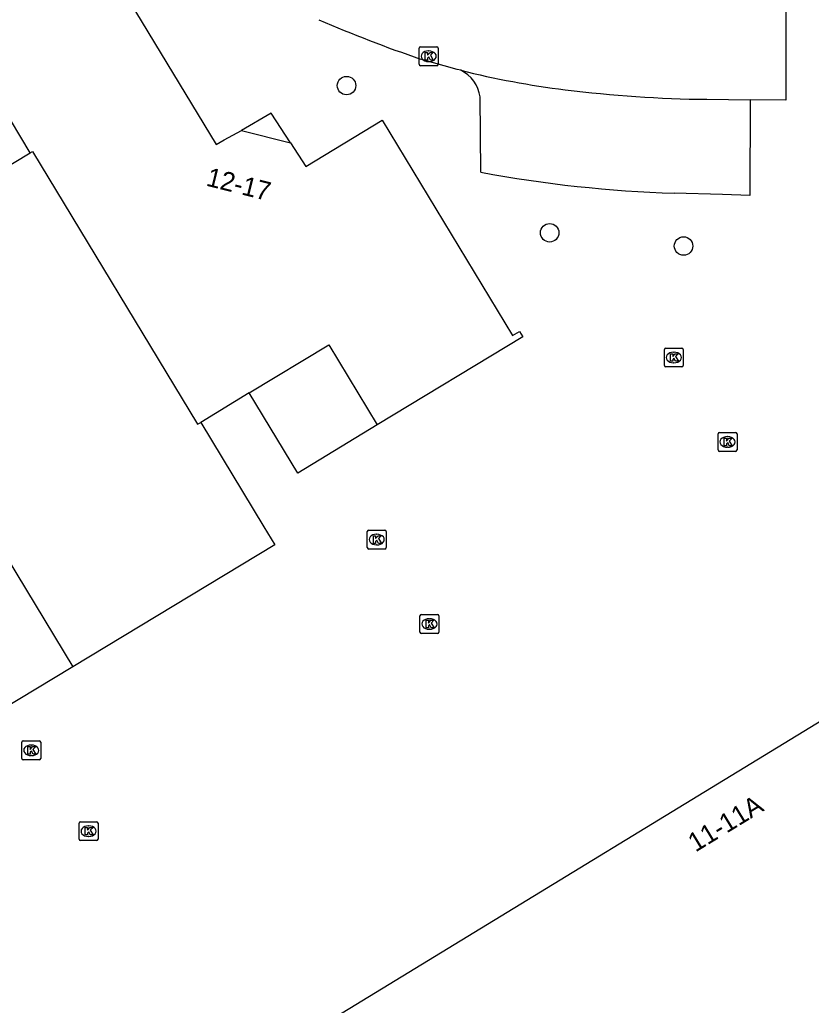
# Model space of a CAD drawing. Extents: x 158461 to 159795, y 387220 to 388672.
# Drawn here: x 158866.6 to 158908.5, y 387385 to 387437.1 of the extents above; entities that cross this region are included whole.
import ezdxf

# ---------------------------------------------------------------- set-up
doc = ezdxf.new("R2010")
doc.units = 0
for name, color, linetype in [('IMGEO_Boom', 7, 'Continuous'), ('IMGEO_Groenvoorziening', 7, 'Continuous'), ('IMGEO_Kolk', 7, 'Continuous'), ('IMGEO_Pand', 7, 'Continuous'), ('IMGEO_Pand_nummerreeks', 7, 'Continuous'), ('IMGEO_Pand_overbouw', 7, 'Continuous'), ('IMGEO_Parkeervlak_open', 7, 'Continuous'), ('IMGEO_Rijbaan_lokaal_open', 7, 'Continuous')]:
    doc.layers.add(name, color=color, linetype=linetype)

msp = doc.modelspace()

# ---------------------------------------------------------------- linework, layer by layer
at = {"layer": 'IMGEO_Boom'}
for centre in [(158883.91, 387433.662), (158894.666, 387425.871), (158901.753, 387425.172)]:
    msp.add_circle(centre, 0.489, dxfattribs=at)
at = {"layer": 'IMGEO_Groenvoorziening'}
msp.add_lwpolyline([(158885.536, 387415.704), (158881.325, 387413.154), (158878.756, 387417.394)], dxfattribs=at)
at = {"layer": 'IMGEO_Kolk'}
for p, q in [((158887.76, 387434.789), (158887.76, 387435.641)), ((158887.835, 387435.715), (158888.687, 387435.715)), ((158888.248, 387435.495), (158888.273, 387435.495)), ((158888.761, 387435.641), (158888.761, 387434.789)), ((158888.271, 387434.935), (158888.246, 387434.935)), ((158888.687, 387434.715), (158887.835, 387434.715)), ((158900.812, 387419.771), (158901.664, 387419.771)), ((158900.737, 387418.845), (158900.737, 387419.697)), ((158901.225, 387419.551), (158901.25, 387419.551)), ((158901.738, 387419.697), (158901.738, 387418.845)), ((158901.664, 387418.771), (158900.812, 387418.771)), ((158901.248, 387418.991), (158901.223, 387418.991)), ((158903.583, 387414.376), (158903.583, 387415.228)), ((158903.658, 387415.302), (158904.51, 387415.302)), ((158904.071, 387415.082), (158904.096, 387415.082)), ((158904.584, 387415.228), (158904.584, 387414.376)), ((158904.51, 387414.302), (158903.658, 387414.302)), ((158904.094, 387414.522), (158904.069, 387414.522)), ((158885.009, 387409.209), (158885.009, 387410.061)), ((158885.084, 387410.135), (158885.936, 387410.135)), ((158885.497, 387409.915), (158885.522, 387409.915)), ((158886.01, 387410.061), (158886.01, 387409.209)), ((158885.52, 387409.355), (158885.495, 387409.355)), ((158885.936, 387409.135), (158885.084, 387409.135)), ((158887.799, 387404.742), (158887.799, 387405.594)), ((158887.874, 387405.668), (158888.726, 387405.668)), ((158888.287, 387405.448), (158888.312, 387405.448)), ((158888.8, 387405.594), (158888.8, 387404.742)), ((158888.726, 387404.668), (158887.874, 387404.668)), ((158888.31, 387404.888), (158888.285, 387404.888)), ((158866.719, 387398.054), (158866.719, 387398.906)), ((158866.794, 387398.98), (158867.646, 387398.98)), ((158867.72, 387398.906), (158867.72, 387398.054)), ((158867.207, 387398.76), (158867.232, 387398.76)), ((158867.646, 387397.98), (158866.794, 387397.98)), ((158867.23, 387398.2), (158867.205, 387398.2)), ((158869.753, 387393.778), (158869.753, 387394.63)), ((158869.828, 387394.704), (158870.68, 387394.704)), ((158870.241, 387394.484), (158870.266, 387394.484)), ((158870.754, 387394.63), (158870.754, 387393.778)), ((158870.68, 387393.704), (158869.828, 387393.704)), ((158870.264, 387393.924), (158870.239, 387393.924))]:
    msp.add_line(p, q, dxfattribs=at)
for points in [[(158887.76, 387434.789), (158887.76, 387435.641)], [(158887.835, 387435.715), (158888.687, 387435.715)], [(158888.081, 387435.415), (158888.204, 387435.415), (158888.204, 387435.264), (158888.334, 387435.415), (158888.498, 387435.415), (158888.352, 387435.264), (158888.505, 387435.015), (158888.353, 387435.015), (158888.268, 387435.179), (158888.204, 387435.112), (158888.204, 387435.015), (158888.081, 387435.015), (158888.081, 387435.415)], [(158888.761, 387435.641), (158888.761, 387434.789)], [(158888.687, 387434.715), (158887.835, 387434.715)], [(158900.812, 387419.771), (158901.664, 387419.771)], [(158900.737, 387418.845), (158900.737, 387419.697)], [(158901.058, 387419.471), (158901.181, 387419.471), (158901.181, 387419.32), (158901.311, 387419.471), (158901.475, 387419.471), (158901.329, 387419.32), (158901.482, 387419.071), (158901.33, 387419.071), (158901.245, 387419.235), (158901.181, 387419.168), (158901.181, 387419.071), (158901.058, 387419.071), (158901.058, 387419.471)], [(158901.738, 387419.697), (158901.738, 387418.845)], [(158901.664, 387418.771), (158900.812, 387418.771)], [(158903.583, 387414.376), (158903.583, 387415.228)], [(158903.658, 387415.302), (158904.51, 387415.302)], [(158904.584, 387415.228), (158904.584, 387414.376)], [(158903.904, 387415.002), (158904.027, 387415.002), (158904.027, 387414.851), (158904.157, 387415.002), (158904.321, 387415.002), (158904.175, 387414.851), (158904.328, 387414.602), (158904.176, 387414.602), (158904.091, 387414.766), (158904.027, 387414.699), (158904.027, 387414.602), (158903.904, 387414.602), (158903.904, 387415.002)], [(158904.51, 387414.302), (158903.658, 387414.302)], [(158885.009, 387409.209), (158885.009, 387410.061)], [(158885.084, 387410.135), (158885.936, 387410.135)], [(158886.01, 387410.061), (158886.01, 387409.209)], [(158885.33, 387409.835), (158885.453, 387409.835), (158885.453, 387409.684), (158885.583, 387409.835), (158885.747, 387409.835), (158885.601, 387409.684), (158885.754, 387409.435), (158885.602, 387409.435), (158885.517, 387409.599), (158885.453, 387409.532), (158885.453, 387409.435), (158885.33, 387409.435), (158885.33, 387409.835)], [(158885.936, 387409.135), (158885.084, 387409.135)], [(158887.799, 387404.742), (158887.799, 387405.594)], [(158887.874, 387405.668), (158888.726, 387405.668)], [(158888.12, 387405.368), (158888.243, 387405.368), (158888.243, 387405.217), (158888.373, 387405.368), (158888.537, 387405.368), (158888.391, 387405.217), (158888.544, 387404.968), (158888.392, 387404.968), (158888.307, 387405.132), (158888.243, 387405.065), (158888.243, 387404.968), (158888.12, 387404.968), (158888.12, 387405.368)], [(158888.8, 387405.594), (158888.8, 387404.742)], [(158888.726, 387404.668), (158887.874, 387404.668)], [(158866.719, 387398.054), (158866.719, 387398.906)], [(158866.794, 387398.98), (158867.646, 387398.98)], [(158867.72, 387398.906), (158867.72, 387398.054)], [(158867.04, 387398.68), (158867.163, 387398.68), (158867.163, 387398.529), (158867.293, 387398.68), (158867.457, 387398.68), (158867.311, 387398.529), (158867.464, 387398.28), (158867.312, 387398.28), (158867.227, 387398.444), (158867.163, 387398.377), (158867.163, 387398.28), (158867.04, 387398.28), (158867.04, 387398.68)], [(158867.646, 387397.98), (158866.794, 387397.98)], [(158869.753, 387393.778), (158869.753, 387394.63)], [(158869.828, 387394.704), (158870.68, 387394.704)], [(158870.074, 387394.404), (158870.197, 387394.404), (158870.197, 387394.253), (158870.327, 387394.404), (158870.491, 387394.404), (158870.345, 387394.253), (158870.498, 387394.004), (158870.346, 387394.004), (158870.261, 387394.168), (158870.197, 387394.101), (158870.197, 387394.004), (158870.074, 387394.004), (158870.074, 387394.404)], [(158870.754, 387394.63), (158870.754, 387393.778)], [(158870.68, 387393.704), (158869.828, 387393.704)]]:
    msp.add_lwpolyline(points, dxfattribs=at)
for centre, start, end in [((158887.837, 387435.639), 91.552, 178.448), ((158887.837, 387435.639), 91.552, 178.448), ((158888.685, 387435.639), 1.552, 88.448), ((158888.685, 387435.639), 1.552, 88.448), ((158887.837, 387434.791), 181.552, 268.448), ((158887.837, 387434.791), 181.552, 268.448), ((158888.685, 387434.791), 271.552, 358.448), ((158888.685, 387434.791), 271.552, 358.448), ((158900.814, 387419.695), 91.552, 178.448), ((158900.814, 387419.695), 91.552, 178.448), ((158901.662, 387419.695), 1.552, 88.448), ((158901.662, 387419.695), 1.552, 88.448), ((158900.814, 387418.847), 181.552, 268.448), ((158900.814, 387418.847), 181.552, 268.448), ((158901.662, 387418.847), 271.552, 358.448), ((158901.662, 387418.847), 271.552, 358.448), ((158903.66, 387415.226), 91.552, 178.448), ((158903.66, 387415.226), 91.552, 178.448), ((158904.508, 387415.226), 1.552, 88.448), ((158904.508, 387415.226), 1.552, 88.448), ((158903.66, 387414.378), 181.552, 268.448), ((158903.66, 387414.378), 181.552, 268.448), ((158904.508, 387414.378), 271.552, 358.448), ((158904.508, 387414.378), 271.552, 358.448), ((158885.086, 387410.059), 91.552, 178.448), ((158885.086, 387410.059), 91.552, 178.448), ((158885.934, 387410.059), 1.552, 88.448), ((158885.934, 387410.059), 1.552, 88.448), ((158885.086, 387409.211), 181.552, 268.448), ((158885.086, 387409.211), 181.552, 268.448), ((158885.934, 387409.211), 271.552, 358.448), ((158885.934, 387409.211), 271.552, 358.448), ((158887.876, 387405.592), 91.552, 178.448), ((158887.876, 387405.592), 91.552, 178.448), ((158888.724, 387405.592), 1.552, 88.448), ((158888.724, 387405.592), 1.552, 88.448), ((158887.876, 387404.744), 181.552, 268.448), ((158887.876, 387404.744), 181.552, 268.448), ((158888.724, 387404.744), 271.552, 358.448), ((158888.724, 387404.744), 271.552, 358.448), ((158866.796, 387398.904), 91.552, 178.448), ((158866.796, 387398.904), 91.552, 178.448), ((158867.644, 387398.904), 1.552, 88.448), ((158867.644, 387398.904), 1.552, 88.448), ((158866.796, 387398.056), 181.552, 268.448), ((158866.796, 387398.056), 181.552, 268.448), ((158867.644, 387398.056), 271.552, 358.448), ((158867.644, 387398.056), 271.552, 358.448), ((158869.83, 387394.628), 91.552, 178.448), ((158869.83, 387394.628), 91.552, 178.448), ((158870.678, 387394.628), 1.552, 88.448), ((158870.678, 387394.628), 1.552, 88.448), ((158869.83, 387393.78), 181.552, 268.448), ((158869.83, 387393.78), 181.552, 268.448), ((158870.678, 387393.78), 271.552, 358.448), ((158870.678, 387393.78), 271.552, 358.448)]:
    msp.add_arc(centre, 0.0765, start, end, dxfattribs=at)
for centre, major_axis, ratio, start_param, end_param in [((158888.247, 387435.215), (-0.387, 0.002), 0.722429, 4.712389, 7.853982), ((158888.272, 387435.215), (-0.39, 0.002), 0.717154, 1.570796, 4.712389), ((158901.224, 387419.271), (-0.387, 0.002), 0.722429, 4.712389, 7.853982), ((158901.249, 387419.271), (-0.39, 0.002), 0.717154, 1.570796, 4.712389), ((158904.07, 387414.802), (-0.387, 0.002), 0.722429, 4.712389, 7.853982), ((158904.095, 387414.802), (-0.39, 0.002), 0.717154, 1.570796, 4.712389), ((158885.496, 387409.635), (-0.387, 0.002), 0.722429, 4.712389, 7.853982), ((158885.521, 387409.635), (-0.39, 0.002), 0.717154, 1.570796, 4.712389), ((158888.286, 387405.168), (-0.387, 0.002), 0.722429, 4.712389, 7.853982), ((158888.311, 387405.168), (-0.39, 0.002), 0.717154, 1.570796, 4.712389), ((158867.206, 387398.48), (-0.387, 0.002), 0.722429, 4.712389, 7.853982), ((158867.231, 387398.48), (-0.39, 0.002), 0.717154, 1.570796, 4.712389), ((158870.24, 387394.204), (-0.387, 0.002), 0.722429, 4.712389, 7.853982), ((158870.265, 387394.204), (-0.39, 0.002), 0.717154, 1.570796, 4.712389)]:
    msp.add_ellipse(centre, major_axis=major_axis, ratio=ratio, start_param=start_param, end_param=end_param, dxfattribs=at)
at = {"layer": 'IMGEO_Pand'}
for points in [[(158867.166, 387430.102), (158865.617, 387432.671), (158862.731, 387437.455), (158863.221, 387437.75), (158870.128, 387441.906), (158877.011, 387430.547), (158877.433, 387430.797), (158878.349, 387431.277), (158880.936, 387430.633), (158881.749, 387429.377), (158885.792, 387431.831), (158892.702, 387420.438), (158893.07, 387420.653), (158893.246, 387420.373), (158885.536, 387415.704)], [(158851.265, 387429.143), (158858.526, 387433.498), (158860.783, 387429.756), (158861.15, 387429.148), (158860.62, 387428.828), (158861.172, 387427.912), (158861.702, 387428.232), (158862.332, 387427.187), (158867.166, 387430.102)], [(158867.166, 387430.102), (158867.288, 387430.172), (158876.018, 387415.735), (158876.19, 387415.839)], [(158851.265, 387429.143), (158855.262, 387422.534), (158856.931, 387423.54), (158869.412, 387402.893)], [(158869.412, 387402.893), (158862.774, 387398.893), (158858.768, 387396.471), (158853.86, 387404.589), (158851.022, 387409.284), (158842.91, 387422.702)], [(158878.756, 387417.394), (158882.967, 387419.945), (158885.536, 387415.704)], [(158879.514, 387382.047), (158916.143, 387404.386), (158921.348, 387395.853), (158957.615, 387417.96), (158981.859, 387378.192), (158945.397, 387355.962), (158946.676, 387353.856), (158948.411, 387354.921), (158949.448, 387353.208), (158949.303, 387353.117), (158960.891, 387334.055), (158950.276, 387327.603), (158949.505, 387328.872), (158946.453, 387327.017), (158947.291, 387325.64), (158926.4, 387312.942), (158925.637, 387314.197), (158922.636, 387312.372), (158923.447, 387311.037), (158912.817, 387304.575), (158910.22, 387308.848), (158901.099, 387323.853), (158911.261, 387330.04), (158879.514, 387382.047)], [(158878.756, 387417.394), (158876.19, 387415.839)], [(158876.19, 387415.839), (158879.537, 387410.315), (158880.123, 387409.348), (158869.412, 387402.893)]]:
    msp.add_lwpolyline(points, dxfattribs=at)
at = {"layer": 'IMGEO_Pand_overbouw'}
msp.add_lwpolyline([(158879.918, 387432.206), (158878.349, 387431.277), (158880.936, 387430.633)], close=True, dxfattribs=at)
at = {"layer": 'IMGEO_Parkeervlak_open'}
for points in [[(158891.013, 387429.079), (158890.986, 387433.06)], [(158905.283, 387432.906), (158905.262, 387427.848), (158903.819, 387427.906), (158901.265, 387427.965)]]:
    msp.add_lwpolyline(points, dxfattribs=at)
for centre, radius, start, end in [((158889.163, 387432.815), 1.839, 7.6405, 64.4623), ((158903.488, 387496.149), 68.221, 259.46387, 268.13308)]:
    msp.add_arc(centre, radius, start, end, dxfattribs=at)
at = {"layer": 'IMGEO_Rijbaan_lokaal_open'}
for points in [[(158905.298, 387437.945), (158907.163, 387437.965), (158907.173, 387432.899), (158905.283, 387432.906)], [(158889.956, 387434.475), (158889.769, 387434.522), (158887.835, 387435.068)], [(158902.988, 387432.936), (158905.283, 387432.906)]]:
    msp.add_lwpolyline(points, dxfattribs=at)
for centre, radius, start, end in [((158909.446, 387498.973), 67.46, 246.41253, 251.31572), ((158900.785, 387477.245), 44.12, 255.7914, 263.1093), ((158903.686, 387498.789), 65.857, 262.85301, 269.39304)]:
    msp.add_arc(centre, radius, start, end, dxfattribs=at)

# ---------------------------------------------------------------- texts
at = {"layer": 'IMGEO_Pand_nummerreeks'}
for s, rotation, p in [('12-17', 346.028, (158876.429, 387428.374)), ('11-11A', 31.3752, (158902.385, 387393.067))]:
    msp.add_text(s, height=1, rotation=rotation, dxfattribs=at).set_placement(p)

doc.saveas('drawing.dxf')
